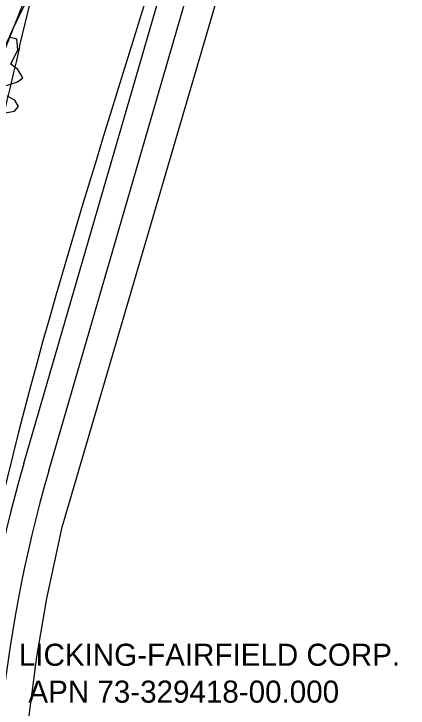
# Model space of a CAD drawing. Extents: x 1957117 to 1971063, y 701601 to 715861.
# Drawn here: x 1962921 to 1963206, y 703776 to 704278 of the extents above; entities that cross this region are included whole.
import ezdxf

# ---------------------------------------------------------------- set-up
doc = ezdxf.new("R2010")
doc.units = 0
for name, color, linetype in [('DT_X_Break_Line', 7, 'Continuous'), ('HY_X_Water_Edge', 7, 'Continuous'), ('RW_X_Esmt_RR', 7, 'Continuous'), ('RW_X_Fee_RW', 7, 'Continuous'), ('SC_Shading5', 7, 'Continuous'), ('SV_X_Text', 7, 'Continuous'), ('VG_X_Tree_Line_Rt', 7, 'Continuous')]:
    doc.layers.add(name, color=color, linetype=linetype)

msp = doc.modelspace()

# ---------------------------------------------------------------- linework, layer by layer
at = {"layer": 'DT_X_Break_Line'}
msp.add_lwpolyline([(1962943.95, 704328.02), (1962905.47, 704230.98), (1962897.38, 704180.53), (1962884.52, 704141.12), (1962873.17, 704092.53), (1962861.36, 704043.49), (1962859.49, 703994.64), (1962847.34, 703945.79), (1962836.6, 703895.42), (1962825.78, 703849.04), (1962810.84, 703749.71), (1962817.97, 703697.32), (1962817.96, 703593.87), (1962775.14, 703505.91), (1962781.75, 703450.55)], dxfattribs=at)
at = {"layer": 'HY_X_Water_Edge'}
msp.add_spline([(1963191.72, 701994.05), (1963062.05, 702441.17), (1962863.49, 703169.36), (1962827.53, 703438.69), (1962823.21, 703537.41), (1962817.96, 703593.87), (1962817.97, 703697.32), (1962828.58, 703804.23), (1962836.46, 703844.73), (1962850.69, 703896), (1962867.25, 703938.85), (1962873.85, 703992.35), (1962884.14, 704091.37), (1962891.24, 704140.85), (1962897.38, 704180.53), (1962905.47, 704230.98), (1962943.95, 704328.02), (1962948.54, 704378.84), (1962964.11, 704426.26), (1963004.89, 704570.73), (1963042.05, 704716.52), (1963062.04, 704814.42), (1963072.17, 704860.24), (1963090.02, 704956.8), (1963107.07, 705031.78), (1963133.77, 705105.74), (1963148.69, 705206.74), (1963175.48, 705301.06), (1963191.64, 705353.42), (1963210.99, 705447.29), (1963219.53, 705497.27), (1963230.12, 705549.47), (1963251.05, 705591.16), (1963275.29, 705693.43), (1963292.98, 705784.03), (1963302.84, 705839.65), (1963335.13, 705936.77), (1963359.75, 706046.75), (1963389.13, 706177.3), (1963417.83, 706273.46), (1963475.87, 706451.9), (1963533.78, 706640.53), (1963553.86, 706696.98), (1963580.18, 706715.43), (1963609.17, 706718.73), (1963617.06, 706714.69), (1963619.45, 706694.68), (1963564.28, 706533.07), (1963531.85, 706395.23), (1963434.4, 706006.96), (1963354.09, 705679.19), (1963237.51, 705206.07), (1963167.37, 704892.96), (1963059.15, 704434.18), (1962907.91, 703908.74), (1962877.46, 703703.33), (1962898.36, 703412.12), (1962942.65, 703052.27), (1963048.96, 702674.87), (1963191.47, 702189.67), (1963245.4, 702019.83)], degree=3, dxfattribs=at)
at = {"layer": 'RW_X_Esmt_RR'}
msp.add_line((1962924.79, 704254.06), (1963447.47, 706430.39), dxfattribs=at)
msp.add_arc((1968466.78, 702923.07), 5699.58, 166.49535, 172.90443, dxfattribs=at)
at = {"layer": 'RW_X_Fee_RW'}
msp.add_lwpolyline([(1963191.02, 702359.9), (1963032.12, 702883.37), (1963018.51, 702928.46), (1963006.43, 702974), (1962995.92, 703019.91), (1962986.97, 703066.16), (1962979.59, 703112.69), (1962975.59, 703143.47), (1962937.16, 703471.63), (1962931.59, 703514.07), (1962927.61, 703556.68), (1962925.23, 703599.41), (1962924.45, 703642.22), (1962925.26, 703685.01), (1962927.68, 703727.74), (1962931.69, 703770.35), (1962937.29, 703812.78), (1962944.46, 703854.98), (1962955.47, 703906.55), (1963081.97, 704337.91)], dxfattribs=at)
at = {"layer": 'SC_Shading5'}
for p, q in [((1962927.82, 703952.64), (1963026.91, 704294.12)), ((1962945.88, 703947.4), (1963044.97, 704288.88))]:
    msp.add_line(p, q, dxfattribs=at)
for radius in [1013.79, 994.98]:
    msp.add_arc((1963901.44, 703670.11), radius, 163.81805, 185.86184, dxfattribs=at)
at = {"layer": 'VG_X_Tree_Line_Rt'}
for points in [[(1962915.3, 704226.09), (1962923.3, 704228.93), (1962927.15, 704231.69), (1962923.36, 704237.86), (1962918.31, 704241.69), (1962923.58, 704251.98), (1962922.73, 704259.69), (1962917.88, 704260.96)], [(1962912.93, 704206.21), (1962921.12, 704207.73), (1962923.98, 704211.09), (1962921.41, 704215.62), (1962915.8, 704218.44)]]:
    msp.add_lwpolyline(points, dxfattribs=at)

# ---------------------------------------------------------------- texts
at = {"layer": 'SV_X_Text'}
for s, p in [('LICKING-FAIRFIELD CORP.', (1962924.23, 703806.33)), ('APN 73-329418-00.000', (1962931.09, 703779.66))]:
    msp.add_text(s, height=16, dxfattribs=at).set_placement(p)

doc.saveas('drawing.dxf')
